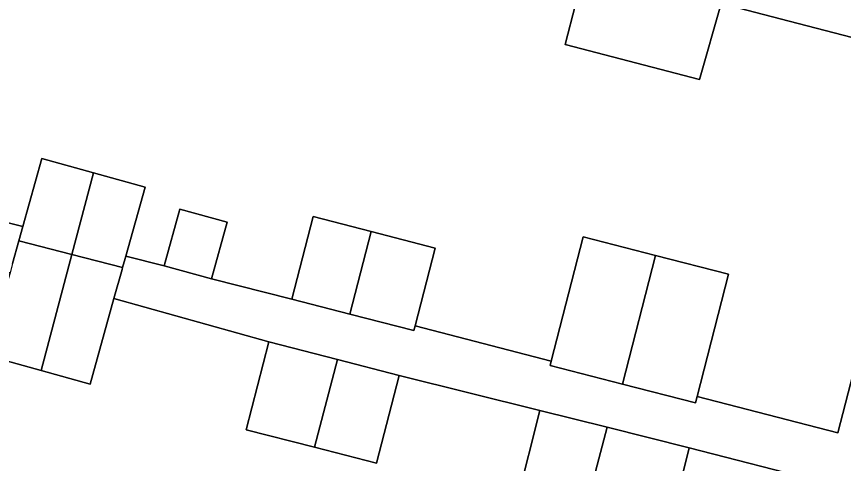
# Model space of a CAD drawing. Extents: x 163683 to 164494, y 382709 to 383872.
# Drawn here: x 164086.1 to 164120.38, y 383185.09 to 383203.61 of the extents above; entities that cross this region are included whole.
import ezdxf

# ---------------------------------------------------------------- set-up
doc = ezdxf.new("R2010")
doc.units = 0
for name, color, linetype in [('IMGEO_Erf', 7, 'Continuous'), ('IMGEO_Pand', 7, 'Continuous'), ('IMGEO_Voetpad_open', 7, 'Continuous')]:
    doc.layers.add(name, color=color, linetype=linetype)

msp = doc.modelspace()

# ---------------------------------------------------------------- linework, layer by layer
at = {"layer": 'IMGEO_Erf'}
for points in [[(164120.74, 383202.742), (164118.128, 383203.418), (164115.309, 383204.148), (164114.407, 383201.008), (164108.845, 383202.45), (164109.275, 383204.116), (164109.128, 383204.154), (164103.621, 383205.58), (164097.998, 383207.037), (164098.37, 383208.46), (164098.147, 383208.518), (164097.113, 383204.541), (164091.752, 383205.934), (164092.785, 383209.911), (164092.678, 383209.939), (164087.229, 383211.356), (164080.692, 383213.055)], [(164079.473, 383196.643), (164086.359, 383194.903), (164087.15, 383197.734), (164089.285, 383197.138), (164091.425, 383196.541), (164090.624, 383193.676), (164092.213, 383193.276), (164092.864, 383195.633), (164094.831, 383195.093), (164094.185, 383192.736), (164097.516, 383191.9), (164098.399, 383195.32), (164100.796, 383194.701), (164103.457, 383194.014), (164102.626, 383190.795), (164108.262, 383189.323), (164109.594, 383194.483), (164112.595, 383193.709), (164115.62, 383192.928), (164114.311, 383187.86), (164120.15, 383186.353), (164124.471, 383203.091)], [(164106.871, 383183.6), (164107.793, 383187.287), (164101.962, 383188.735), (164101.021, 383185.091), (164098.453, 383185.754), (164095.622, 383186.485), (164096.563, 383190.13), (164090.136, 383191.924), (164089.145, 383188.375), (164087.113, 383188.942), (164084.87, 383189.568), (164085.764, 383192.773), (164085.826, 383192.994), (164082.52, 383193.849), (164081.734, 383190.811), (164075.193, 383192.504), (164072.664, 383182.727)], [(164119.466, 383184.329), (164113.989, 383185.738), (164113.068, 383182.051)]]:
    msp.add_lwpolyline(points, dxfattribs=at)
at = {"layer": 'IMGEO_Pand'}
for points in [[(164117.47, 383212.48), (164111.82, 383213.944), (164110.102, 383207.323), (164109.275, 383204.116), (164108.845, 383202.45), (164114.407, 383201.008), (164115.309, 383204.148)], [(164126.14, 383209.527), (164123.14, 383210.305), (164123.312, 383210.967), (164117.47, 383212.48), (164115.309, 383204.148), (164118.128, 383203.418), (164120.74, 383202.742), (164121.059, 383203.975), (164124.471, 383203.091), (164124.885, 383204.688)], [(164089.285, 383197.138), (164087.15, 383197.734), (164086.359, 383194.903), (164086.197, 383194.321), (164088.388, 383193.753)], [(164091.425, 383196.541), (164089.285, 383197.138), (164088.388, 383193.753), (164090.494, 383193.208), (164090.598, 383193.582), (164090.624, 383193.676)], [(164094.831, 383195.093), (164092.864, 383195.633), (164092.213, 383193.276), (164094.185, 383192.736)], [(164100.796, 383194.701), (164098.399, 383195.32), (164097.516, 383191.9), (164099.913, 383191.281)], [(164100.796, 383194.701), (164099.913, 383191.281), (164102.574, 383190.593), (164102.626, 383190.795), (164103.457, 383194.014)], [(164088.388, 383193.753), (164086.197, 383194.321), (164085.931, 383193.37), (164085.826, 383192.994), (164085.764, 383192.773), (164084.87, 383189.568), (164087.113, 383188.942)], [(164112.595, 383193.709), (164109.594, 383194.483), (164108.262, 383189.323), (164108.218, 383189.151), (164111.218, 383188.377)], [(164090.136, 383191.924), (164090.471, 383193.126), (164090.494, 383193.208), (164088.388, 383193.753), (164087.113, 383188.942), (164089.145, 383188.375)], [(164112.595, 383193.709), (164111.218, 383188.377), (164114.243, 383187.596), (164114.311, 383187.86), (164115.62, 383192.928)], [(164099.398, 383189.397), (164096.563, 383190.13), (164095.622, 383186.485), (164098.453, 383185.754)], [(164099.398, 383189.397), (164098.453, 383185.754), (164101.021, 383185.091), (164101.962, 383188.735)], [(164109.624, 383182.912), (164110.579, 383186.59), (164107.793, 383187.287), (164106.871, 383183.6)], [(164109.624, 383182.912), (164113.068, 383182.051), (164113.989, 383185.738), (164110.579, 383186.59)]]:
    msp.add_lwpolyline(points, close=True, dxfattribs=at)
at = {"layer": 'IMGEO_Voetpad_open'}
for points in [[(164124.471, 383203.091), (164120.15, 383186.353), (164114.311, 383187.86), (164114.243, 383187.596), (164111.218, 383188.377), (164108.218, 383189.151), (164108.262, 383189.323), (164102.626, 383190.795), (164102.574, 383190.593), (164099.913, 383191.281), (164097.516, 383191.9), (164094.185, 383192.736), (164092.213, 383193.276), (164090.624, 383193.676), (164090.598, 383193.582), (164090.494, 383193.208), (164090.471, 383193.126), (164090.136, 383191.924), (164096.563, 383190.13), (164099.398, 383189.397), (164101.962, 383188.735), (164107.793, 383187.287), (164110.579, 383186.59), (164113.989, 383185.738), (164119.466, 383184.329)], [(164085.931, 383193.37), (164086.197, 383194.321), (164086.359, 383194.903), (164079.473, 383196.643)]]:
    msp.add_lwpolyline(points, dxfattribs=at)

doc.saveas('drawing.dxf')
